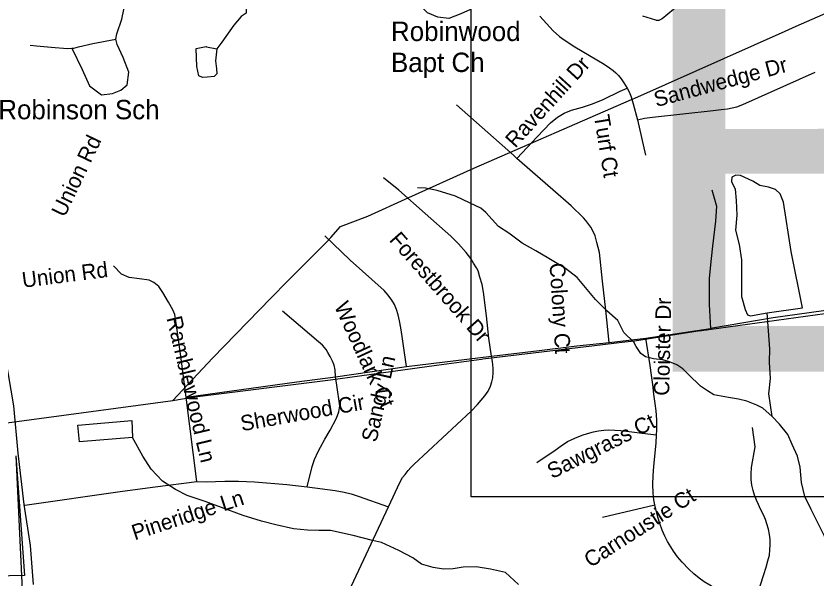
# Model space of a CAD drawing. Extents: x 1268485 to 1426702, y 514839 to 616766.
# Drawn here: x 1353261 to 1356649, y 537907 to 540290 of the extents above; entities that cross this region are included whole.
import ezdxf

# ---------------------------------------------------------------- set-up
doc = ezdxf.new("R2010")
doc.units = 0
for name, color, linetype in [('Old_Level_10', 7, 'Continuous'), ('Old_Level_22', 7, 'Continuous'), ('Old_Level_29', 7, 'Continuous'), ('Old_Level_3', 7, 'Continuous'), ('Old_Level_35', 7, 'Continuous'), ('Old_Level_48', 7, 'Continuous'), ('Old_Level_49', 7, 'Continuous'), ('Old_Level_56', 7, 'Continuous'), ('Old_Level_59', 7, 'Continuous'), ('Old_Level_62', 7, 'Continuous')]:
    doc.layers.add(name, color=color, linetype=linetype)

msp = doc.modelspace()

# ---------------------------------------------------------------- linework, layer by layer
at = {"layer": 'Old_Level_22'}
msp.add_line((1354848.866, 540266.062), (1354848.866, 540266.062), dxfattribs=at)
at = {"layer": 'Old_Level_29'}
msp.add_lwpolyline([(1353334.495, 537883.934), (1353321.615, 538048.981), (1353295.217, 538222.982), (1353269.34, 538440.014), (1353251.753, 538640.633), (1353216.579, 538846.826)], dxfattribs=at)
at = {"layer": 'Old_Level_3'}
msp.add_lwpolyline([(1362025.564, 538255.147), (1355189.046, 538255.147), (1355189.046, 541173.748), (1362025.564, 541173.748), (1362025.564, 538255.147)], dxfattribs=at)
at = {"layer": 'Old_Level_35'}
for p, q in [((1355892.343, 539850.873), (1355926.894, 539700.314)), ((1355928.637, 538926.806), (1356202.177, 538966.893)), ((1355772.387, 538908.043), (1355928.637, 538926.806)), ((1354914.244, 538806.133), (1355274.726, 538850.681)), ((1354614.356, 538763.021), (1354914.244, 538806.133)), ((1354026.164, 538319.852), (1353981.36, 538676.95)), ((1355744.295, 538168.728), (1355965.751, 538221.427)), ((1354669.617, 537854.588), (1354838.273, 538212.763))]:
    msp.add_line(p, q, dxfattribs=at)
for points in [[(1355186.143, 540317.571), (1355144.518, 540298.399), (1355094.28, 540278.868), (1355046.708, 540284.712), (1355003.134, 540303.935), (1354967.148, 540340.179), (1354942.337, 540401.387), (1354921.831, 540468.797), (1354875.49, 540575.374)], [(1354224.962, 540488.739), (1354232.754, 540375.448), (1354235.419, 540301.372), (1354214.299, 540288.198), (1354182.516, 540251.186), (1354132.381, 540179.726), (1354111.158, 540150.711), (1354105.827, 540100.421), (1354110.338, 540066.588), (1354111.158, 540044.852), (1354100.598, 540034.292), (1354069.635, 540031.678), (1354050.36, 540029.012), (1354034.468, 540037.009), (1354026.676, 540076.635), (1354023.088, 540151.889), (1354066.252, 540161.271), (1354067.789, 540159.63), (1354111.158, 540150.711)], [(1353683.829, 540191.516), (1353687.418, 540214.482), (1353709.256, 540276.869), (1353724.737, 540351.61), (1353717.253, 540400.567)], [(1355914.078, 540290.044), (1355969.545, 540273.383), (1355972.006, 540272.665), (1355974.774, 540272.307), (1355977.337, 540272.05), (1355980.003, 540272.204), (1355982.668, 540272.46), (1355985.231, 540272.922), (1355987.897, 540273.69), (1355990.358, 540274.665), (1355992.716, 540275.895), (1355994.971, 540277.33), (1355997.124, 540278.868), (1356069.918, 540338.436)], [(1355478.65, 540289.377), (1355535.347, 540227.298), (1355562.209, 540203.819), (1355581.894, 540188.696), (1355627.108, 540159.938), (1355751.882, 540086.478), (1355774.745, 540070.228), (1355789.612, 540059.513), (1355801.095, 540049.312), (1355812.475, 540037.624), (1355823.65, 540023.681), (1355834.416, 540006.867), (1355848.667, 539984.054)], [(1353496.514, 540153.171), (1353505.229, 540153.889), (1353525.222, 540158.913), (1353586.532, 540174.189), (1353683.829, 540191.516)], [(1353496.514, 540153.171), (1353540.498, 540063.666), (1353572.589, 539993.948), (1353622.519, 539956.731), (1353669.373, 539962.268), (1353705.257, 539975.494), (1353732.017, 539999.228), (1353737.963, 540052.901), (1353713.87, 540114.057), (1353688.956, 540169.063), (1353683.829, 540191.516)], [(1353321.297, 540166.448), (1353347.236, 540163.372), (1353409.88, 540158.246), (1353478.47, 540153.017), (1353496.514, 540153.171)], [(1355892.343, 539850.873), (1355923.101, 539857.896), (1355957.037, 539861.997), (1356084.784, 539876.249), (1356213.454, 539889.884), (1356247.391, 539893.678), (1356273.74, 539896.856), (1356294.04, 539900.701), (1356313.417, 539905.776), (1356338.741, 539915.259), (1356645.294, 540051.568)], [(1355381.866, 539687.549), (1355467.885, 539778.644), (1355524.479, 539837.545), (1355554.007, 539862.151), (1355582.202, 539878.145), (1355613.164, 539890.961), (1355659.506, 539904.238), (1355701.644, 539918.797), (1355747.781, 539936.431), (1355819.344, 539971.136), (1355848.667, 539984.054)], [(1355848.667, 539984.054), (1355856.869, 539968.522), (1355865.378, 539947.863), (1355873.991, 539918.745), (1355892.343, 539850.873)], [(1355381.866, 539687.549), (1355366.999, 539700.672), (1355125.756, 539913.414)], [(1355772.387, 538908.043), (1355758.956, 539045.326), (1355744.295, 539167.486), (1355731.377, 539288.569), (1355720.612, 539331.271), (1355712.922, 539360.081), (1355701.644, 539383.559), (1355694.775, 539396.272), (1355686.881, 539408.012), (1355673.757, 539424.109), (1355664.325, 539435.387), (1355611.729, 539486.7), (1355534.219, 539554.265), (1355447.585, 539629.519), (1355381.866, 539687.549)], [(1355274.726, 538850.681), (1355263.858, 538927.011), (1355252.99, 539021.437), (1355240.175, 539121.503), (1355234.331, 539153.388), (1355225.616, 539185.12), (1355217.619, 539211.726), (1355211.16, 539224.644), (1355198.242, 539244.381), (1355187.374, 539263.758), (1355167.484, 539289.543), (1355134.163, 539325.069), (1355102.277, 539358.235), (1354993.395, 539454.2), (1354881.641, 539552.164), (1354817.357, 539605.375)], [(1356208.226, 539553.65), (1356226.885, 539485.624), (1356223.399, 539421.186), (1356210.379, 539315.995), (1356204.74, 539263.758), (1356200.331, 539222.235), (1356196.845, 539179.327), (1356196.845, 539134.268), (1356196.845, 539068.394), (1356202.177, 538966.893)], [(1354914.244, 538806.133), (1354899.993, 538904.352), (1354896.2, 538933.316), (1354889.843, 538970.482), (1354885.23, 538999.856), (1354879.796, 539024.667), (1354872.004, 539047.171), (1354863.289, 539069.164), (1354852.626, 539087.977), (1354837.452, 539108.174), (1354819.613, 539127.962), (1354676.384, 539256.94), (1354568.527, 539360.235)], [(1353981.36, 538676.95), (1353958.599, 538850.834), (1353940.862, 538980.376), (1353932.865, 539026.82), (1353924.766, 539045.838), (1353906.618, 539078.288), (1353882.115, 539120.067), (1353864.89, 539144.571), (1353843.77, 539162.667), (1353824.7, 539171.997), (1353783.895, 539177.072), (1353739.501, 539182.557), (1353707.513, 539196.859), (1353672.962, 539233.103)], [(1354614.356, 538763.021), (1354612.715, 538792.138), (1354608.512, 538812.387), (1354601.745, 538829.714), (1354591.595, 538849.143), (1354581.137, 538866.008), (1354573.96, 538878.618), (1354558.377, 538896.817), (1354542.28, 538911.119), (1354388.798, 539041.071)], [(1356782.371, 539056.86), (1356467.104, 539011.851), (1356202.177, 538966.893)], [(1355973.749, 538517.676), (1355975.389, 538537.053), (1355975.389, 538554.226), (1355974.364, 538581.14), (1355971.595, 538619.33), (1355967.905, 538650.498), (1355962.471, 538689.202), (1355957.652, 538730.058), (1355952.218, 538769.326), (1355946.374, 538811.208), (1355928.637, 538926.806)], [(1355274.726, 538850.681), (1355476.907, 538873.851), (1355635.413, 538893.946), (1355772.387, 538908.043)], [(1354838.273, 538212.763), (1354886.972, 538315.545), (1354898.25, 538336.512), (1354908.503, 538349.943), (1354921.421, 538366.04), (1354933.212, 538378.446), (1354946.13, 538391.876), (1355187.784, 538617.895), (1355215.158, 538645.731), (1355245.711, 538681.82), (1355260.782, 538702.274), (1355270.522, 538723.753), (1355275.854, 538741.49), (1355280.16, 538758.663), (1355282.21, 538780.758), (1355281.288, 538799.571), (1355279.135, 538828.073), (1355274.726, 538850.681)], [(1353981.36, 538676.95), (1354450.519, 538741.9), (1354614.356, 538763.021)], [(1354493.272, 538297.142), (1354515.213, 538384.084), (1354524.953, 538413.202), (1354539.717, 538447.394), (1354550.174, 538465.644), (1354568.424, 538499.17), (1354590.775, 538536.694), (1354618.252, 538587.444), (1354628.402, 538615.332), (1354632.503, 538640.195), (1354619.482, 538727.137), (1354614.356, 538763.021)], [(1355466.757, 538400.489), (1355544.267, 538453.187), (1355569.488, 538470.872), (1355596.863, 538489.737), (1355628.133, 538503.681), (1355658.276, 538516.651), (1355680.729, 538523.571), (1355705.95, 538530.082), (1355727.481, 538534.336), (1355749.627, 538536.489), (1355771.157, 538538.129), (1355797.506, 538537.566), (1355822.113, 538535.413), (1355869.48, 538529.517), (1355912.54, 538524.135), (1355973.749, 538517.676)], [(1356387.954, 537804.043), (1356427.529, 537926.818), (1356437.269, 537956.961), (1356445.266, 537984.386), (1356451.212, 538007.506), (1356453.878, 538031.138), (1356454.391, 538052.105), (1356454.391, 538074.148), (1356452.238, 538095.114), (1356447.419, 538117.67), (1356440.96, 538140.79), (1356434.501, 538159.04), (1356426.504, 538178.417), (1356414.098, 538203.177), (1356404.973, 538223.067), (1356396.361, 538241.317), (1356387.749, 538261.771), (1356382.417, 538282.174), (1356377.496, 538303.704), (1356373.703, 538328.413), (1356374.83, 538350.507), (1356375.856, 538378.446), (1356391.03, 538466.054), (1356379.649, 538548.331)], [(1355965.751, 538221.427), (1355962.471, 538242.444), (1355959.702, 538270.947), (1355958.267, 538308.574), (1355959.702, 538343.997), (1355962.471, 538384.392), (1355971.595, 538482.765), (1355973.749, 538517.676)], [(1353297.511, 538219.171), (1353711.101, 538278.636), (1353849.614, 538296.681), (1354026.164, 538319.852)], [(1354026.164, 538319.852), (1354065.739, 538318.211), (1354144.581, 538320.774), (1354203.636, 538321.697), (1354270.176, 538318.263), (1354407.971, 538306.677), (1354493.272, 538297.142)], [(1354493.272, 538297.142), (1354613.023, 538282.43), (1354650.958, 538275.15), (1354680.793, 538267.82), (1354709.602, 538258.08), (1354838.273, 538212.763)], [(1356387.954, 537804.043), (1356344.278, 537817.679), (1356290.964, 537835.416), (1356265.743, 537845.618), (1356240.521, 537857.511), (1356221.144, 537867.199), (1356198.486, 537880.63), (1356175.417, 537895.138), (1356153.887, 537910.67), (1356131.844, 537928.459), (1356109.801, 537949.425), (1356082.426, 537977.927), (1356062.536, 538001.56), (1356045.824, 538024.679), (1356033.521, 538044.056), (1356020.5, 538066.049), (1356008.71, 538088.707), (1355997.535, 538113.928), (1355987.282, 538141.866), (1355979.08, 538169.292), (1355965.751, 538221.427)]]:
    msp.add_lwpolyline(points, dxfattribs=at)
at = {"layer": 'Old_Level_48'}
msp.add_lwpolyline([(1353259.444, 538428.006), (1353295.43, 537681.86), (1353302.232, 537406.035), (1353363.362, 537246.926), (1353650.667, 537069.458), (1353870.731, 536677.805), (1354225.278, 535986.292), (1355148.323, 536194.358), (1355506.428, 536349.51), (1355510.699, 536135.484), (1356240.89, 536105.62), (1356386.567, 536461.884), (1357135.009, 536647.206), (1357849.282, 537192.793), (1358039.715, 537106.175), (1358357.584, 537271.404), (1357636.264, 535918.976), (1357514.007, 535753.747), (1357399.372, 535621.082), (1356932.634, 535379.971), (1356656.606, 535204.159), (1356152.417, 534709.271)], dxfattribs=at)
at = {"layer": 'Old_Level_49'}
msp.add_lwpolyline([(1353259.444, 538428.006), (1353297.068, 537921.978), (1352911.036, 537913.76)], dxfattribs=at)
at = {"layer": 'Old_Level_56'}
for points in [[(1354924.987, 539521.665), (1355199.204, 539645.284), (1355868.046, 539936.17), (1355882.102, 539942.283), (1356518.72, 540226.406), (1356564.881, 540246.584), (1356802.93, 540350.639)], [(1356154.605, 538957.731), (1356972.174, 539071.013), (1357202.416, 539102.915), (1357585.631, 539154.428), (1358103.374, 539219.04), (1358715.564, 539303.761), (1359062.414, 539337.997), (1359337.63, 539382.08), (1359827.131, 539445.259), (1360316.871, 539510.436), (1360600.088, 539554.357), (1361926.584, 539727.144), (1362233.482, 539764.587), (1362562.613, 539813.186), (1363118.438, 539881.033), (1363658.262, 539949.202), (1364438.859, 540050.141)], [(1353925.027, 538662.656), (1354093.099, 538841.159), (1354340.948, 539096.69), (1354410.434, 539168.329), (1354579.931, 539337.633), (1354594.624, 539352.31), (1354635.593, 539399.508), (1354750.523, 539443.016), (1354924.987, 539521.665)], [(1353925.027, 538662.656), (1354007.354, 538677.006), (1354593.297, 538750.05), (1354674.602, 538761.26), (1355041.902, 538811.899), (1355231.566, 538838.048), (1355237.99, 538838.819), (1355699.14, 538894.178), (1355839.264, 538910.999), (1355879.634, 538915.844), (1356184.727, 538963.128)], [(1350570.474, 538166.322), (1350578.516, 538168.161), (1350878.012, 538235.566), (1351088.62, 538260.941), (1351584.562, 538335.996), (1352044.425, 538407.977), (1352454.043, 538468.964), (1353146.355, 538557.875), (1353925.027, 538662.656)]]:
    msp.add_lwpolyline(points, dxfattribs=at)
at = {"layer": 'Old_Level_59'}
for points in [[(1356462.798, 538595.288), (1356423.53, 538629.685), (1356397.796, 538642.553), (1356356.171, 538659.777), (1356320.389, 538667.877), (1356278.456, 538675.309), (1356246.57, 538681.666), (1356216.633, 538686.382), (1356188.951, 538703.351), (1356159.423, 538723.651), (1356108.468, 538773.068), (1356084.989, 538797.367), (1356059.358, 538814.284), (1356027.677, 538826.433), (1355999.79, 538835.199), (1355959.908, 538838.428), (1355926.074, 538847.348), (1355906.389, 538861.702), (1355887.011, 538891.639), (1355877.374, 538909.838), (1355834.313, 538950.951), (1355809.399, 539001.496), (1355762.34, 539042.66), (1355715.28, 539089.566), (1355680.216, 539132.935), (1355637.361, 539183.838), (1355588.148, 539220.953), (1355516.995, 539264.219), (1355461.631, 539295.694), (1355404.319, 539328.862), (1355347.314, 539370.231), (1355303.946, 539398.99), (1355251.145, 539458.352), (1355229.615, 539476.807), (1355184.093, 539497.415), (1355122.577, 539527.403), (1355045.068, 539551.087), (1354995.24, 539561.955), (1354961.304, 539562.621)], [(1356462.798, 538595.288), (1356448.854, 538691.56), (1356456.339, 538755.434), (1356451.827, 538825.254), (1356453.058, 538881.028), (1356442.395, 539033.895)], [(1357261.909, 537500.51), (1357149.21, 537599.196), (1357058.269, 537651.074), (1357005.058, 537686.6), (1356967.738, 537717.716), (1356928.676, 537764.468), (1356889.716, 537811.22), (1356825.637, 537897.034), (1356751.716, 537994.536), (1356683.741, 538091.885), (1356628.275, 538201.331), (1356601.413, 538256.029), (1356586.752, 538316.212), (1356582.138, 538380.342), (1356571.168, 538426.53), (1356548.202, 538477.024), (1356529.132, 538519.265), (1356494.068, 538562.633), (1356462.798, 538595.288)], [(1355389.062, 537883.366), (1355333.678, 537935.225), (1355270.01, 537948.861), (1355210.135, 537958.242), (1355154.053, 537957.73), (1355111.915, 537950.399), (1355071.827, 537949.527), (1355027.946, 537956.192), (1354978.323, 537969.469), (1354940.901, 537996.484), (1354881.436, 538027.242), (1354808.232, 538061.538), (1354770.298, 538069.688), (1354688.79, 538091.834), (1354593.235, 538111.826), (1354543.203, 538112.801), (1354495.22, 538113.774), (1354435.345, 538119.106), (1354361.629, 538136.997), (1354299.908, 538152.171), (1354222.501, 538175.905), (1354131.15, 538209.739), (1354061.638, 538235.78), (1353986.179, 538261.053), (1353936.659, 538286.685), (1353881.5, 538321.441), (1353832.595, 538372.499), (1353797.736, 538427.35), (1353753.445, 538506.193)]]:
    msp.add_lwpolyline(points, dxfattribs=at)
at = {"layer": 'Old_Level_62'}
for points in [[(1356442.395, 539033.895), (1356590.955, 539054.707), (1356544.203, 539293.593), (1356510.882, 539502.746), (1356497.554, 539536.631), (1356477.972, 539555.085), (1356448.137, 539565.543), (1356410.304, 539572.874), (1356380.674, 539591.534), (1356329.206, 539614.705), (1356309.214, 539616.755), (1356293.015, 539607.22), (1356290.657, 539589.226), (1356305.83, 539556.931), (1356310.854, 539509.205), (1356313.52, 539446.767), (1356307.983, 539382.893), (1356322.747, 539322.71), (1356333.307, 539258.477), (1356333.615, 539182.147), (1356333.923, 539102.535), (1356348.686, 539048.094), (1356358.221, 539025.743), (1356372.062, 539021.335), (1356442.395, 539033.895)], [(1356462.798, 538595.288), (1356423.53, 538629.685), (1356397.796, 538642.553), (1356356.171, 538659.777), (1356320.389, 538667.877), (1356278.456, 538675.309), (1356246.57, 538681.666), (1356216.633, 538686.382), (1356188.951, 538703.351), (1356159.423, 538723.651), (1356108.468, 538773.068), (1356084.989, 538797.367), (1356059.358, 538814.284), (1356027.677, 538826.433), (1355999.79, 538835.199), (1355959.908, 538838.428), (1355926.074, 538847.348), (1355906.389, 538861.702), (1355887.011, 538891.639), (1355877.374, 538909.838), (1355834.313, 538950.951), (1355809.399, 539001.496), (1355762.34, 539042.66), (1355715.28, 539089.566), (1355680.216, 539132.935), (1355637.361, 539183.838), (1355588.148, 539220.953), (1355516.995, 539264.219), (1355461.631, 539295.694), (1355404.319, 539328.862), (1355347.314, 539370.231), (1355303.946, 539398.99), (1355251.145, 539458.352), (1355229.615, 539476.807), (1355184.093, 539497.415), (1355122.577, 539527.403), (1355045.068, 539551.087), (1354995.24, 539561.955), (1354961.304, 539562.621)], [(1356462.798, 538595.288), (1356448.854, 538691.56), (1356456.339, 538755.434), (1356451.827, 538825.254), (1356453.058, 538881.028), (1356442.395, 539033.895)], [(1357261.909, 537500.51), (1357149.21, 537599.196), (1357058.269, 537651.074), (1357005.058, 537686.6), (1356967.738, 537717.716), (1356928.676, 537764.468), (1356889.716, 537811.22), (1356825.637, 537897.034), (1356751.716, 537994.536), (1356683.741, 538091.885), (1356628.275, 538201.331), (1356601.413, 538256.029), (1356586.752, 538316.212), (1356582.138, 538380.342), (1356571.168, 538426.53), (1356548.202, 538477.024), (1356529.132, 538519.265), (1356494.068, 538562.633), (1356462.798, 538595.288)], [(1353753.445, 538506.193), (1353529.015, 538487.738), (1353522.453, 538557.609), (1353751.086, 538578.474), (1353753.445, 538506.193)], [(1355389.062, 537883.366), (1355333.678, 537935.225), (1355270.01, 537948.861), (1355210.135, 537958.242), (1355154.053, 537957.73), (1355111.915, 537950.399), (1355071.827, 537949.527), (1355027.946, 537956.192), (1354978.323, 537969.469), (1354940.901, 537996.484), (1354881.436, 538027.242), (1354808.232, 538061.538), (1354770.298, 538069.688), (1354688.79, 538091.834), (1354593.235, 538111.826), (1354543.203, 538112.801), (1354495.22, 538113.774), (1354435.345, 538119.106), (1354361.629, 538136.997), (1354299.908, 538152.171), (1354222.501, 538175.905), (1354131.15, 538209.739), (1354061.638, 538235.78), (1353986.179, 538261.053), (1353936.659, 538286.685), (1353881.5, 538321.441), (1353832.595, 538372.499), (1353797.736, 538427.35), (1353753.445, 538506.193)]]:
    msp.add_lwpolyline(points, dxfattribs=at)

# ---------------------------------------------------------------- texts
at = {"layer": 'Old_Level_10'}
for s, height, rotation, p in [('Ravenhill Dr', 65.61666, 47.764625, (1355375.253, 539727.882)), ('Sandwedge Dr', 65.61666, 15.140819, (1355972.543, 539903.876)), ('Turf Ct', 65.6167, 279.159989, (1355708.073, 539867.261)), ('Union Rd', 65.6167, 64.457122, (1353466.514, 539434.82)), ('Forestbrook Dr', 65.61666, 311.373075, (1354838.268, 539340.625)), ('Union Rd', 65.6167, 7.236267, (1353290.227, 539139.647)), ('Colony Ct', 65.6167, 273.691961, (1355520.051, 539243.409)), ('Cloister Dr', 65.61666, 88.755003, (1356026.783, 538682.206)), ('Woodlark Ct', 65.61666, 294.688611, (1354606.644, 539062.537)), ('Ramblewood Ln', 65.61666, 283.386733, (1353897.601, 539011.723)), ('Sandy Ln', 65.6167, 77.312286, (1354786.919, 538482.883)), ('Sherwood Cir', 65.61666, 10.128942, (1354217.442, 538532.393)), ('Sawgrass Ct', 65.61666, 26.575956, (1355531.078, 538329.559)), ('Carnoustie Ct', 65.61666, 32.72525, (1355693.492, 537953.208)), ('Pineridge Ln', 65.61666, 18.112914, (1353763.429, 538070.479))]:
    msp.add_text(s, height=height, rotation=rotation, dxfattribs=at).set_placement(p)
at = {"layer": 'Old_Level_22'}
for s, height, p in [('Robinwood', 82.0208, (1354848.866, 540184.041)), ('Bapt Ch', 82.0208, (1354848.866, 540052.807)), ('Robinson Sch', 82.02083, (1353185.752, 539852.88))]:
    msp.add_text(s, height=height, dxfattribs=at).set_placement(p)
at = {"layer": 'Old_Level_3'}
msp.add_text('B-3456', height=1788.0542, dxfattribs=at).set_placement((1355845.406, 538784.292))

doc.saveas('drawing.dxf')
